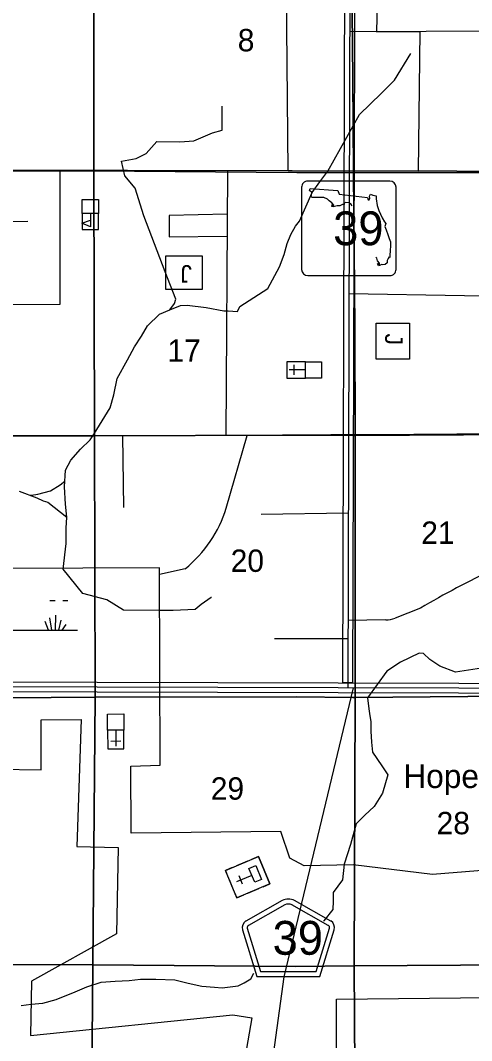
# Model space of a CAD drawing. Extents: x 380424 to 701066, y 1117407 to 1412949.
# Drawn here: x 610335 to 619400, y 1303223 to 1323738 of the extents above; entities that cross this region are included whole.
import ezdxf

# ---------------------------------------------------------------- set-up
doc = ezdxf.new("R2010")
doc.units = 0
for name, color, linetype in [('Cities Incorporated Area', 7, 'Continuous'), ('Communities and Subdivisions Names without Post Office', 7, 'Continuous'), ('County Routes Highway Center Lines', 7, 'Continuous'), ('Culture', 7, 'Continuous'), ('Local Roads Paved', 7, 'Continuous'), ('Masks for Road Features', 7, 'Continuous'), ('Narrow River Creek and Branch and Slough', 7, 'Continuous'), ('Roadshields County Roads', 7, 'Continuous'), ('Roadshilelds State Highways', 7, 'Continuous'), ('Section Lines', 7, 'Continuous'), ('Section Numbers', 7, 'Continuous'), ('State Route Divided Highway Outline and Fill', 7, 'Continuous'), ('State Routes Highway Center Lines', 7, 'Continuous'), ('Strip Mining Area', 7, 'Continuous'), ('Swamps', 7, 'Continuous')]:
    doc.layers.add(name, color=color, linetype=linetype)

msp = doc.modelspace()

# ---------------------------------------------------------------- linework, layer by layer
at = {"layer": 'Cities Incorporated Area'}
msp.add_lwpolyline([(617520, 1324662), (617493, 1323511), (618363, 1323515), (618330, 1320709), (615712, 1320713), (615681, 1324319)], dxfattribs=at)
at = {"layer": 'County Routes Highway Center Lines'}
msp.add_lwpolyline([(617021, 1310315), (615629, 1304508), (615133, 1300894)], dxfattribs=at)
at = {"layer": 'Culture'}
for p, q in [((611902, 1319856), (611578, 1319856)), ((611578, 1319856), (611578, 1319536)), ((611740, 1319856), (611740, 1319720)), ((611902, 1319536), (611902, 1319856)), ((611578, 1319536), (611902, 1319536)), ((616060, 1316871), (615685, 1316872)), ((615685, 1316872), (615685, 1316547)), ((616060, 1316709), (615735, 1316709)), ((615835, 1316609), (615835, 1316809)), ((616060, 1316546), (616060, 1316871)), ((615685, 1316547), (616060, 1316546)), ((612413, 1309467), (612088, 1309465)), ((612088, 1309465), (612091, 1309090)), ((612250, 1309466), (612253, 1309141)), ((612416, 1309092), (612413, 1309467)), ((612352, 1309242), (612152, 1309240)), ((612091, 1309090), (612416, 1309092)), ((615116, 1306925), (614978, 1306867)), ((615349, 1306372), (615116, 1306925)), ((614591, 1306704), (614453, 1306646)), ((614453, 1306646), (614499, 1306535)), ((614895, 1306832), (614674, 1306739)), ((614604, 1306287), (614534, 1306453)), ((614984, 1306544), (614680, 1306416)), ((614798, 1306368), (614728, 1306534)), ((614907, 1306186), (615128, 1306279)), ((615211, 1306314), (615349, 1306372)), ((614639, 1306204), (614685, 1306093)), ((614685, 1306093), (614824, 1306151))]:
    msp.add_line(p, q, dxfattribs=at)
for points in [[(611902, 1319856), (611578, 1319856), (611578, 1320136), (611902, 1320136)], [(611740, 1319589), (611568, 1319660), (611740, 1319720)], [(613989, 1318330), (613260, 1318330), (613260, 1319001), (613989, 1319001)], [(618151, 1317652), (618151, 1316923), (617480, 1316923), (617480, 1317652)], [(616060, 1316546), (616060, 1316871), (616385, 1316871), (616385, 1316546)], [(612413, 1309467), (612088, 1309465), (612085, 1309790), (612410, 1309792)], [(614685, 1306093), (614453, 1306646), (615116, 1306925), (615349, 1306372)], [(615042, 1306406), (614926, 1306682), (615064, 1306741), (615180, 1306464)]]:
    msp.add_lwpolyline(points, close=True, dxfattribs=at)
at = {"layer": 'Local Roads Paved'}
for p, q in [((614472, 1313931), (614891, 1315393)), ((613130, 1312601), (613645, 1312713)), ((618373, 1311921), (617864, 1311719)), ((617680, 1311683), (616915, 1311670))]:
    msp.add_line(p, q, dxfattribs=at)
for points in [[(636855, 1323595), (636887, 1320856), (635544, 1320856), (622413, 1320702), (622413, 1320702), (609173, 1320724), (609167, 1315390)], [(638830, 1323604), (635398, 1323589), (616948, 1323509)], [(609170, 1318019), (611137, 1318032), (611137, 1320721)], [(614493, 1320715), (614462, 1315390)], [(614488, 1319842), (613326, 1319813), (613326, 1319385), (614485, 1319398)], [(609172, 1319680), (610483, 1319699)], [(616933, 1318244), (621581, 1318164)], [(632170, 1312857), (627569, 1312840), (622240, 1312751), (622134, 1312760), (622045, 1312795), (621948, 1312848), (621106, 1313452), (621052, 1313531), (621008, 1313638), (620990, 1313798), (620990, 1315181), (620964, 1315314), (620911, 1315385), (620840, 1315430), (618242, 1315412), (616575, 1315403), (613658, 1315385), (601152, 1315400)], [(612410, 1313942), (612396, 1315387)], [(616921, 1313828), (615175, 1313800)], [(620682, 1306729), (618614, 1306565), (617021, 1306758), (616038, 1306740), (615749, 1306892), (615567, 1307426), (612560, 1307392), (612551, 1308738), (613142, 1308761), (613130, 1312701), (613130, 1312727), (608496, 1312712)], [(616914, 1311299), (615439, 1311299)]]:
    msp.add_lwpolyline(points, dxfattribs=at)
for centre, radius, start, end in [((612047, 1314687), 2540, 308.991, 342.6804), ((629944, 1291955), 23077, 115.9666, 120.0934), ((617672, 1312204), 521, 270.9097, 291.6751)]:
    msp.add_arc(centre, radius, start, end, dxfattribs=at)
at = {"layer": 'Masks for Road Features'}
msp.add_line((616811, 1310416), (617011, 1310415), dxfattribs=at)
at = {"layer": 'Narrow River Creek and Branch and Slough'}
for points in [[(614172, 1312130), (614170, 1312132), (613964, 1311991), (613845, 1311894), (613406, 1311872), (613121, 1311871), (612405, 1311878), (612069, 1312089), (611587, 1312214), (611195, 1312704), (611252, 1313216), (611257, 1313530), (611271, 1313747), (611239, 1314011), (611223, 1314359), (611244, 1314692), (611350, 1314892), (611540, 1315114), (611735, 1315304), (611820, 1315425), (612136, 1315947), (612215, 1316211), (612278, 1316538), (612484, 1316913), (612627, 1317171), (612769, 1317388), (612890, 1317599), (613128, 1317831), (613339, 1317915), (613550, 1318006), (613686, 1318009), (614068, 1317965), (614424, 1317895), (614508, 1317897), (614695, 1317886), (614744, 1317984), (615307, 1318348), (615544, 1318781), (615634, 1319029), (615698, 1319250), (615771, 1319435), (615861, 1319599), (615946, 1319704), (616199, 1320279), (616352, 1320490), (616512, 1320708), (617147, 1321847), (617581, 1322266), (617850, 1322535), (618179, 1323073)], [(613339, 1317915), (613429, 1318047), (613455, 1318132), (613246, 1318683), (612816, 1319809), (612640, 1320367), (612430, 1320611), (612368, 1320905), (612663, 1320964), (612861, 1321061), (613076, 1321301), (613536, 1321296), (613820, 1321317), (614195, 1321474), (614390, 1321534), (614392, 1321762), (614387, 1322014)], [(610528, 1314188), (610558, 1314190), (610685, 1314211), (610938, 1314280), (611133, 1314396), (611230, 1314473)], [(610310, 1314269), (610664, 1314137), (610790, 1314079), (610885, 1314048), (611271, 1313747)], [(619602, 1310712), (619077, 1310632), (618763, 1310755), (618559, 1310884), (618431, 1311009), (618350, 1311014), (617974, 1310835), (617696, 1310650), (617308, 1310115), (617339, 1309894), (617347, 1309799), (617379, 1309633), (617379, 1309443), (617387, 1309221), (617411, 1309023), (617600, 1308746), (617718, 1308566), (617613, 1308196), (617444, 1307927), (617254, 1307758), (617080, 1307584), (616966, 1307167), (616839, 1306772), (616809, 1306455), (616620, 1306202), (616620, 1306028), (616612, 1305861), (616430, 1305632), (616423, 1305624)], [(610347, 1303928), (610548, 1303954), (610785, 1303975), (611054, 1304049), (611434, 1304202), (611672, 1304307), (611956, 1304397), (612241, 1304418), (612521, 1304429), (612748, 1304455), (613059, 1304460), (613439, 1304445), (613703, 1304376), (613977, 1304318), (614236, 1304297), (614389, 1304286), (614711, 1304323), (614832, 1304381), (614964, 1304466), (615023, 1304578)]]:
    msp.add_lwpolyline(points, dxfattribs=at)
at = {"layer": 'Roadshields County Roads'}
for p, q in [((615596, 1306037), (614867, 1305627)), ((616570, 1305627), (615841, 1306037)), ((615645, 1305950), (614916, 1305540)), ((616521, 1305540), (615792, 1305950)), ((614798, 1305453), (615085, 1304510)), ((614893, 1305482), (615159, 1304610)), ((616278, 1304610), (616544, 1305482)), ((616352, 1304510), (616640, 1305453)), ((615159, 1304610), (616278, 1304610)), ((615085, 1304510), (616352, 1304510))]:
    msp.add_line(p, q, dxfattribs=at)
for centre, radius, start, end in [((615719, 1305819), 250, 60.6605, 119.34), ((615719, 1305819), 150, 60.6605, 119.34), ((614941, 1305497), 150, 119.34, 196.9831), ((616496, 1305497), 150, 343.0175, 60.6606), ((614941, 1305497), 50, 119.34, 196.9831), ((616496, 1305497), 50, 343.0174, 60.6605)]:
    msp.add_arc(centre, radius, start, end, dxfattribs=at)
at = {"layer": 'Roadshilelds State Highways'}
for p, q in [((615984, 1320382), (615984, 1318732)), ((617759, 1320507), (616109, 1320507)), ((617884, 1318732), (617884, 1320382)), ((616109, 1318607), (617759, 1318607))]:
    msp.add_line(p, q, dxfattribs=at)
for points in [[(617003, 1320008), (616984, 1320033), (616941, 1320069), (616872, 1320079), (616842, 1320066), (616839, 1320036), (616809, 1320039), (616756, 1320010), (616697, 1320010), (616621, 1319990), (616595, 1319997), (616598, 1320039), (616614, 1320010), (616631, 1320026), (616595, 1320069), (616539, 1320112), (616502, 1320142), (616430, 1320175), (616354, 1320178), (616199, 1320175), (616176, 1320191), (616189, 1320277), (616143, 1320320), (616160, 1320359)], [(616160, 1320359), (616713, 1320320), (616743, 1320241), (617307, 1320178), (617320, 1320132), (617343, 1320132), (617359, 1320165), (617350, 1320204), (617369, 1320244), (617419, 1320221), (617485, 1320211), (617485, 1320148), (617505, 1320013), (617537, 1319917), (617607, 1319769), (617653, 1319690), (617679, 1319654), (617659, 1319597), (617686, 1319528), (617719, 1319433), (617742, 1319353), (617768, 1319284), (617768, 1319221), (617762, 1319096), (617758, 1319024), (617755, 1318968), (617742, 1318984), (617725, 1318948), (617702, 1318908), (617702, 1318862), (617663, 1318832), (617620, 1318826), (617584, 1318832), (617570, 1318813), (617528, 1318806), (617508, 1318842), (617518, 1318859), (617531, 1318836), (617547, 1318829), (617547, 1318859), (617511, 1318902), (617498, 1318954), (617475, 1318979)]]:
    msp.add_lwpolyline(points, dxfattribs=at)
for centre, start, end in [((616109, 1320382), 90.0003, 180.0003), ((617759, 1320382), 0.0003, 90.0003), ((616109, 1318732), 180.0003, 270.0003), ((617759, 1318732), 270.0003, 0.0003)]:
    msp.add_arc(centre, 125, start, end, dxfattribs=at)
at = {"layer": 'Section Lines'}
for points in [[(611812, 1325975), (611809, 1320716), (606519, 1320696), (606523, 1325984)], [(616983, 1325979), (616983, 1325959), (617012, 1322560), (617025, 1320709), (617025, 1320681), (617000, 1320681), (615887, 1320681), (611809, 1320716), (611812, 1325975), (615887, 1325988), (616102, 1325978)], [(622346, 1326006), (622346, 1325979), (622312, 1323318), (622312, 1320696), (622312, 1320682), (617025, 1320681), (617025, 1320709), (617012, 1322560), (616983, 1325959), (616983, 1325979), (616996, 1325979), (622341, 1326006)], [(611809, 1320716), (611825, 1315381), (606522, 1315368), (606519, 1320696)], [(617025, 1320681), (617054, 1317559), (617064, 1315393), (617039, 1315393), (615879, 1315396), (611825, 1315381), (611809, 1320716), (615887, 1320681), (617000, 1320681)], [(622312, 1320682), (622301, 1319527), (622332, 1315438), (620327, 1315408), (617064, 1315393), (617054, 1317559), (617025, 1320681)], [(611825, 1315381), (611834, 1310132), (606535, 1310086), (606522, 1315368)], [(617064, 1315393), (617064, 1315377), (617061, 1310130), (617061, 1310125), (617017, 1310124), (615881, 1310138), (611834, 1310132), (611825, 1315381), (615879, 1315396), (617039, 1315393)], [(622332, 1315438), (622332, 1315424), (622333, 1313048), (622343, 1310168), (617061, 1310125), (617061, 1310130), (617064, 1315377), (617064, 1315393), (620327, 1315408)], [(611834, 1310132), (611793, 1304747), (606481, 1304765), (606535, 1310082), (606535, 1310086)], [(617061, 1310125), (617041, 1304728), (617031, 1304728), (615868, 1304710), (611793, 1304747), (611834, 1310132), (615881, 1310138), (617017, 1310124)], [(622343, 1310168), (622345, 1310065), (622355, 1307015), (622382, 1304762), (617041, 1304728), (617061, 1310125)], [(611793, 1304747), (611743, 1299426), (606465, 1299401), (606481, 1304765)], [(617041, 1304728), (617041, 1304710), (617063, 1301624), (617097, 1299458), (617092, 1299458), (615878, 1299427), (611743, 1299426), (611793, 1304747), (615868, 1304710), (617031, 1304728)], [(622382, 1304762), (622385, 1304733), (622414, 1301491), (622444, 1299466), (622434, 1299466), (619438, 1299451), (617097, 1299458), (617063, 1301624), (617041, 1304710), (617041, 1304728)]]:
    msp.add_lwpolyline(points, close=True, dxfattribs=at)
at = {"layer": 'State Route Divided Highway Outline and Fill'}
msp.add_lwpolyline([(616811, 1310416), (616878, 1334129), (617078, 1334129), (617011, 1310415)], close=True, dxfattribs=at)
for points in [[(585237, 1310502), (626407, 1310390)], [(626406, 1310190), (585236, 1310302)]]:
    msp.add_lwpolyline(points, dxfattribs=at)
at = {"layer": 'State Routes Highway Center Lines'}
for points in [[(616075, 1339380), (616935, 1334611), (616978, 1334129), (616911, 1310316)], [(626406, 1310290), (585237, 1310402)]]:
    msp.add_lwpolyline(points, dxfattribs=at)
at = {"layer": 'Strip Mining Area'}
for p, q in [((610753, 1309674), (611555, 1309679)), ((610753, 1308666), (610753, 1309674)), ((611555, 1309679), (611471, 1307125)), ((606743, 1308734), (610753, 1308666)), ((611471, 1307125), (612299, 1307104)), ((612299, 1307104), (612263, 1305368)), ((612263, 1305368), (610558, 1304418)), ((610558, 1304418), (610537, 1303326)), ((616684, 1304054), (619803, 1304091)), ((616689, 1303062), (616684, 1304054)), ((610537, 1303326), (614600, 1303738)), ((614985, 1303680), (614405, 1300340)), ((614600, 1303738), (614985, 1303680))]:
    msp.add_line(p, q, dxfattribs=at)
at = {"layer": 'Swamps'}
for p, q in [((611042, 1311474), (611048, 1311778)), ((610901, 1311475), (610835, 1311648)), ((610964, 1311474), (610924, 1311727)), ((611109, 1311474), (611152, 1311680)), ((611171, 1311474), (611255, 1311587)), ((610136, 1311474), (610736, 1311474))]:
    msp.add_line(p, q, dxfattribs=at)
for points in [[(610929, 1312074), (611036, 1312074)], [(611186, 1312074), (611285, 1312074)], [(610736, 1311474), (611483, 1311474)]]:
    msp.add_lwpolyline(points, dxfattribs=at)

# ---------------------------------------------------------------- texts
at = {"layer": 'Communities and Subdivisions Names without Post Office'}
msp.add_text('Hopewell', height=475, rotation=0.0004, dxfattribs=at).set_placement((618030, 1308302))
at = {"layer": 'Culture'}
for rotation, p in [(180.0003, (613781, 1318817)), (270.0003, (617664, 1317443))]:
    msp.add_text('J', height=350, rotation=rotation, dxfattribs=at).set_placement(p)
at = {"layer": 'Roadshields County Roads'}
msp.add_text('39', height=680, rotation=0.0003, dxfattribs=at).set_placement((615403, 1304949))
at = {"layer": 'Roadshilelds State Highways'}
msp.add_text('39', height=680, rotation=0.0003, dxfattribs=at).set_placement((616619, 1319217))
at = {"layer": 'Section Numbers'}
for s, p in [('8', (614702, 1323116)), ('17', (613288, 1316873)), ('21', (618390, 1313212)), ('20', (614560, 1312648)), ('29', (614160, 1308067)), ('28', (618698, 1307372))]:
    msp.add_text(s, height=450, dxfattribs=at).set_placement(p)

doc.saveas('drawing.dxf')
